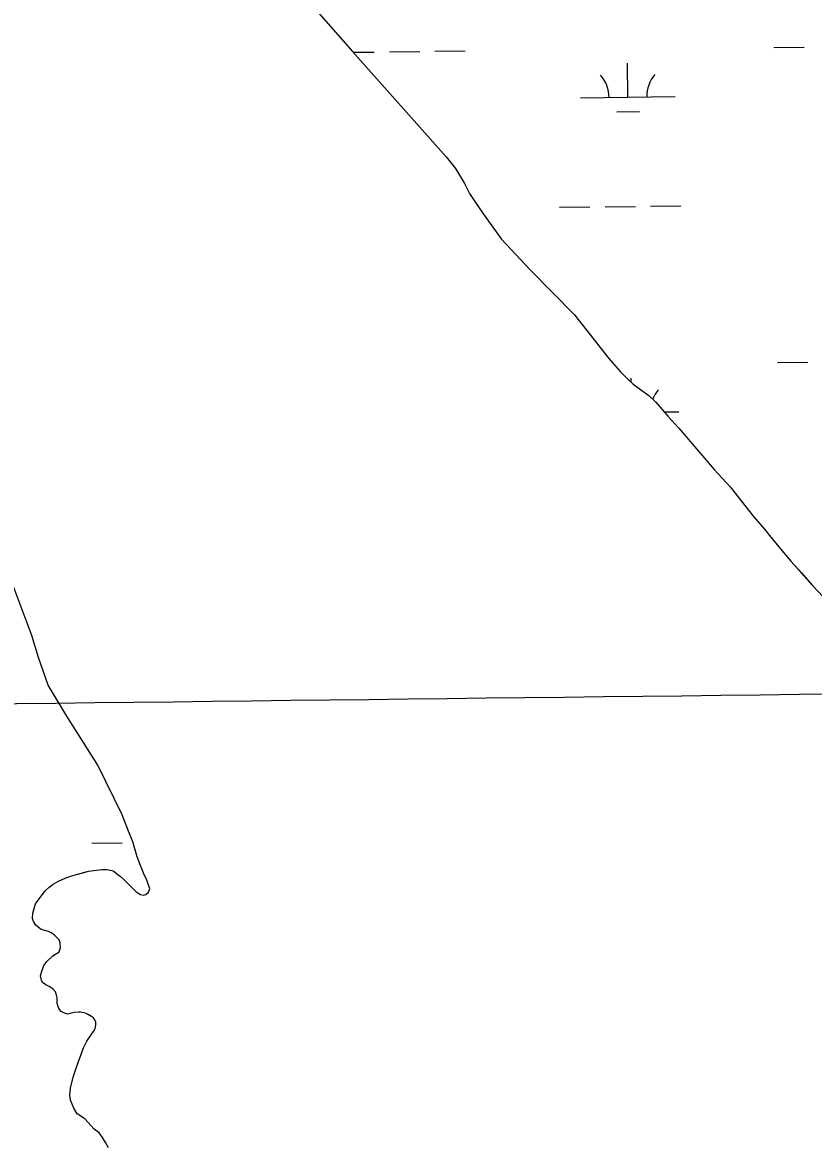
# Model space of a CAD drawing. Extents: x 3684037 to 3722149, y 433263 to 459021.
# Drawn here: x 3709910 to 3710745, y 450580 to 451768 of the extents above; entities that cross this region are included whole.
import ezdxf

# ---------------------------------------------------------------- set-up
doc = ezdxf.new("R2010")
doc.units = 0
for name, color, linetype in [('V-GRID-MAJR', 7, 'Continuous'), ('V-TOPO-SHOR', 7, 'Continuous'), ('V-WETL-SWMP', 7, 'Continuous')]:
    doc.layers.add(name, color=color, linetype=linetype)

msp = doc.modelspace()

# ---------------------------------------------------------------- linework, layer by layer
at = {"layer": 'V-GRID-MAJR'}
msp.add_spline([(3688126.8, 450798.4), (3693416.1, 450858), (3698705.4, 450918.4), (3703994.7, 450979.6), (3709284, 451041.5), (3714573.2, 451104.2), (3719862.5, 451167.7)], degree=3, dxfattribs=at)
at = {"layer": 'V-TOPO-SHOR'}
for points in [[(3710153.7, 451856.8), (3710258.4, 451737), (3710357.5, 451625.9), (3710367.4, 451613.5), (3710372.7, 451604.9), (3710376.8, 451597.7), (3710382.2, 451587.3), (3710387.9, 451578.7), (3710395, 451567.9), (3710415.4, 451539.2), (3710446, 451506.5), (3710492.8, 451459.2), (3710529.3, 451413), (3710541.6, 451398.8), (3710548.7, 451391.8), (3710555, 451385.9), (3710565.1, 451378.7), (3710571.4, 451373.9), (3710578.8, 451367), (3710585.7, 451359.3), (3710591.5, 451352.3), (3710603.3, 451339.4), (3710640.6, 451295.9), (3710657.4, 451277.4), (3710681.8, 451246.1), (3710693.6, 451232.7), (3710700.4, 451224.5), (3710708.7, 451214.2), (3710713.7, 451208.1), (3710721.8, 451198.7), (3710732.5, 451186.7), (3710744, 451173.9), (3710756.1, 451160.6)], [(3709948.7, 450786.6), (3709950.4, 450791.4), (3709949.9, 450796.2), (3709948.7, 450799.2), (3709946.9, 450801.6), (3709943.5, 450804.8), (3709940.4, 450806.8), (3709937.6, 450808.3), (3709929.8, 450810.3), (3709926.5, 450812.6), (3709924.1, 450814.8), (3709921.9, 450818.6), (3709920.8, 450821.9), (3709921.1, 450827.4), (3709923.7, 450837.4), (3709934.2, 450851.1), (3709938.2, 450855.1), (3709942.4, 450858), (3709947.6, 450860.9), (3709952, 450863.1), (3709956.8, 450865), (3709961.2, 450866.5), (3709965.6, 450867.9), (3709975.4, 450870.4), (3709979.9, 450871.7), (3709985.6, 450872.7), (3709991, 450873.4), (3709994, 450873.5), (3709999.3, 450873.6), (3710004.3, 450872.6), (3710006.7, 450871.8), (3710009.5, 450869.3), (3710013.7, 450866.2), (3710017.6, 450862.7), (3710022.2, 450858), (3710027, 450853.1), (3710030.2, 450849.9), (3710034.7, 450847.2), (3710038, 450846.6), (3710040.3, 450847.3), (3710043.2, 450849.6), (3710044.5, 450853.2), (3710043.8, 450855.2), (3710041.3, 450862.2), (3710038.2, 450869.1), (3710034.6, 450877.7), (3710031.3, 450887), (3710028.7, 450895.4), (3710026.6, 450902.8), (3710022, 450913.9), (3710015.2, 450931.4), (3709989.6, 450983.7), (3709956.9, 451035.3), (3709937.2, 451068.3), (3709927.1, 451097.3), (3709920, 451120.6), (3709887.1, 451207.8)], [(3710000.8, 450579.9), (3709997.8, 450585.4), (3709994.5, 450590.6), (3709991, 450595.8), (3709985.7, 450599.6), (3709975.9, 450610.5), (3709967.8, 450615.6), (3709964.3, 450621.7), (3709960.9, 450630.3), (3709960.1, 450635.4), (3709960.8, 450642.8), (3709961.8, 450647.3), (3709963.5, 450654.5), (3709965.4, 450659.6), (3709969.6, 450672), (3709971.4, 450676.7), (3709974.6, 450685.2), (3709978.2, 450692.5), (3709983.4, 450700.1), (3709985.8, 450703.6), (3709986.9, 450705.8), (3709987.7, 450709.4), (3709987.4, 450712.3), (3709986.5, 450715), (3709985.1, 450717), (3709983, 450718.6), (3709980.1, 450720.2), (3709976.7, 450721.9), (3709971.5, 450723), (3709969.2, 450723), (3709964.9, 450722.6), (3709960, 450721.6), (3709957.5, 450720.9), (3709954.4, 450721.8), (3709950.9, 450723.7), (3709948.5, 450726.8), (3709946.7, 450732.2), (3709946.9, 450735.9), (3709946.7, 450738.1), (3709946.1, 450741.1), (3709944.9, 450744.4), (3709942.2, 450747.8), (3709938.3, 450750.1), (3709934.8, 450751.9), (3709931.2, 450754.3), (3709930.2, 450756.7), (3709929.1, 450761.4), (3709930.2, 450765.2), (3709932.8, 450772.2), (3709935.7, 450776.6), (3709942, 450782.6), (3709948.7, 450786.6)]]:
    msp.add_lwpolyline(points, dxfattribs=at)
at = {"layer": 'V-WETL-SWMP'}
for p, q in [((3710259.1, 451736.3), (3710281.5, 451736.5)), ((3710297.5, 451736.7), (3710329.5, 451737.1)), ((3710345.5, 451737.3), (3710377.5, 451737.7)), ((3710703.4, 451741.4), (3710735.4, 451741.8)), ((3710549.4, 451688.9), (3710549, 451724.9)), ((3710499.4, 451688.3), (3710599.4, 451689.5)), ((3710537.6, 451673.3), (3710561.6, 451673.6)), ((3710477.3, 451572.6), (3710509.3, 451573)), ((3710525.3, 451573.2), (3710557.3, 451573.6)), ((3710573.3, 451573.7), (3710605.3, 451574.1)), ((3710707.3, 451408.8), (3710739.3, 451409.2)), ((3710552.9, 451387.9), (3710552.9, 451392.3)), ((3710587.9, 451356.7), (3710603.3, 451356.8)), ((3709983.2, 450901.5), (3710015.2, 450901.9))]:
    msp.add_line(p, q, dxfattribs=at)
for points in [[(3710153.7, 451856.8), (3710258.4, 451737), (3710357.5, 451625.9), (3710367.4, 451613.5), (3710372.7, 451604.9), (3710376.8, 451597.7), (3710382.2, 451587.3), (3710395, 451567.9), (3710415.4, 451539.2), (3710446, 451506.5), (3710492.8, 451459.2), (3710529.3, 451413), (3710541.6, 451398.8), (3710548.7, 451391.8), (3710555, 451385.9), (3710565.1, 451378.7), (3710571.4, 451373.9), (3710578.8, 451367), (3710585.7, 451359.3), (3710591.5, 451352.3), (3710603.3, 451339.4), (3710640.6, 451295.9), (3710657.4, 451277.4), (3710681.8, 451246.1), (3710693.6, 451232.7), (3710700.4, 451224.5), (3710713.7, 451208.1), (3710721.8, 451198.7), (3710744, 451173.9), (3710756.1, 451160.6)], [(3709987.7, 450709.4), (3709987.4, 450712.3), (3709986.5, 450715), (3709985.2, 450717), (3709983, 450718.6), (3709976.7, 450721.9), (3709971.5, 450723), (3709969.2, 450723), (3709964.9, 450722.6), (3709960, 450721.6), (3709957.5, 450720.9), (3709954.4, 450721.8), (3709950.9, 450723.7), (3709948.5, 450726.8), (3709946.7, 450732.2), (3709946.9, 450735.9), (3709946.7, 450738.1), (3709946.1, 450741.1), (3709944.9, 450744.4), (3709942.2, 450747.8), (3709938.3, 450750.1), (3709934.8, 450751.9), (3709931.2, 450754.3), (3709930.2, 450756.7), (3709929.1, 450761.4), (3709930.2, 450765.2), (3709932.8, 450772.2), (3709935.7, 450776.6), (3709942, 450782.6), (3709948.7, 450786.6), (3709950.4, 450791.4), (3709949.9, 450796.2), (3709948.7, 450799.2), (3709946.9, 450801.6), (3709943.5, 450804.8), (3709940.4, 450806.8), (3709937.6, 450808.3), (3709929.8, 450810.3), (3709926.5, 450812.6), (3709924.1, 450814.8), (3709921.9, 450818.6), (3709920.8, 450821.9), (3709921.1, 450827.4), (3709923.7, 450837.4), (3709934.2, 450851.1), (3709938.2, 450855.1), (3709942.4, 450858), (3709947.6, 450860.9), (3709952, 450863.1), (3709956.8, 450865), (3709961.2, 450866.5), (3709965.6, 450867.9), (3709979.9, 450871.7), (3709985.6, 450872.7), (3709991, 450873.4), (3709999.3, 450873.6), (3710004.3, 450872.6), (3710006.7, 450871.8), (3710009.5, 450869.3), (3710013.7, 450866.2), (3710017.6, 450862.7), (3710030.2, 450849.9), (3710034.7, 450847.2), (3710038, 450846.6), (3710040.3, 450847.3), (3710043.2, 450849.6), (3710044.5, 450853.2), (3710041.3, 450862.2), (3710038.2, 450869.1), (3710034.6, 450877.7), (3710031.3, 450887), (3710026.6, 450902.8), (3710022, 450913.9), (3710015.2, 450931.4), (3709989.6, 450983.7), (3709956.9, 451035.3), (3709937.2, 451068.3), (3709927.1, 451097.3), (3709920, 451120.6), (3709887.1, 451207.8)], [(3710000.8, 450579.9), (3709997.8, 450585.4), (3709994.5, 450590.6), (3709991, 450595.8), (3709985.7, 450599.6), (3709975.9, 450610.5), (3709967.8, 450615.6), (3709964.3, 450621.7), (3709960.9, 450630.3), (3709960.1, 450635.4), (3709960.8, 450642.8), (3709963.5, 450654.5), (3709965.4, 450659.6), (3709969.6, 450672), (3709971.4, 450676.7), (3709974.6, 450685.2), (3709978.2, 450692.5), (3709985.8, 450703.6), (3709986.9, 450705.8), (3709987.7, 450709.4)]]:
    msp.add_lwpolyline(points, dxfattribs=at)
for centre, start, end in [((3710494.2, 451688.7), 359.8949, 41.4385), ((3710604.6, 451690), 139.8949, 181.4385), ((3710608.5, 451357.4), 139.8949, 159.0272)]:
    msp.add_arc(centre, 35.2, start, end, dxfattribs=at)

doc.saveas('drawing.dxf')
